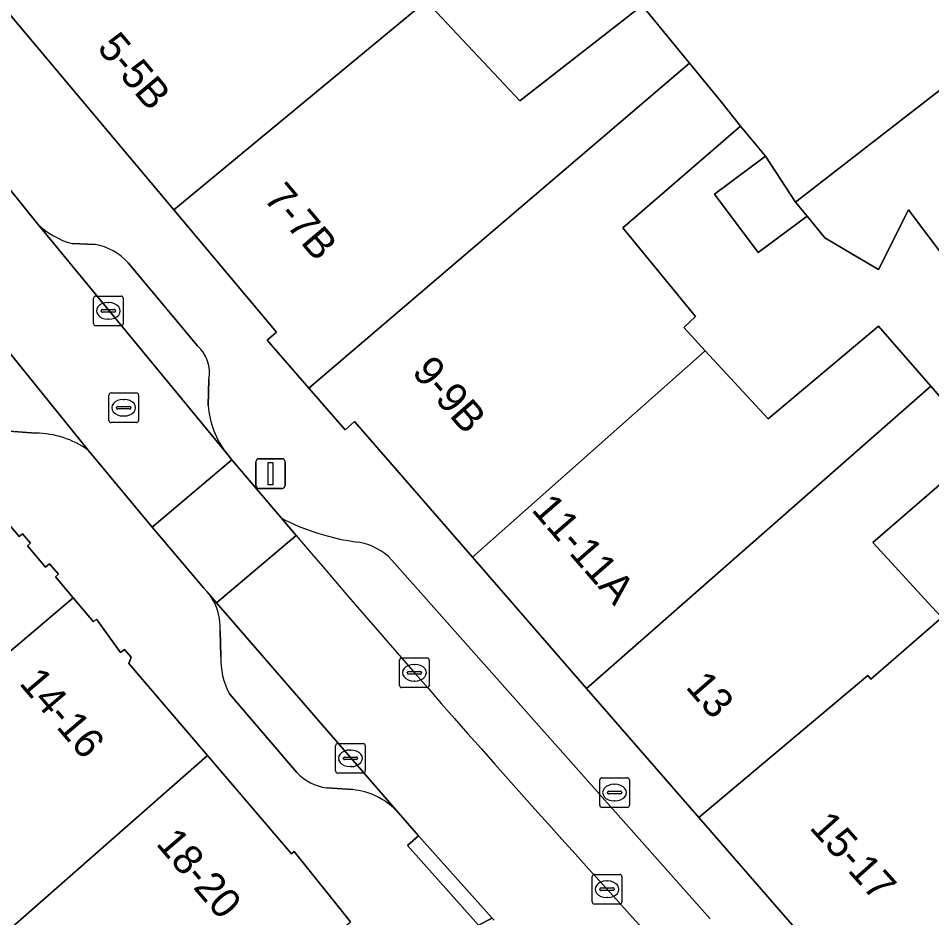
# Model space of a CAD drawing. Extents: x 160663 to 161506, y 382245 to 383291.
# Drawn here: x 160884.46 to 160915.24, y 383145.45 to 383175.76 of the extents above; entities that cross this region are included whole.
import ezdxf

# ---------------------------------------------------------------- set-up
doc = ezdxf.new("R2010")
doc.units = 0
for name, color, linetype in [('IMGEO_Brandkraan', 7, 'Continuous'), ('IMGEO_Erf', 7, 'Continuous'), ('IMGEO_Kolk', 7, 'Continuous'), ('IMGEO_Lichtmast', 7, 'Continuous'), ('IMGEO_Pand', 7, 'Continuous'), ('IMGEO_Pand_nummerreeks', 7, 'Continuous'), ('IMGEO_Parkeervlak_open', 7, 'Continuous'), ('IMGEO_Rijbaan_lokaal_open', 7, 'Continuous'), ('IMGEO_Rioolput', 7, 'Continuous'), ('IMGEO_Voetpad_open', 7, 'Continuous')]:
    doc.layers.add(name, color=color, linetype=linetype)

msp = doc.modelspace()

# ---------------------------------------------------------------- linework, layer by layer
at = {"layer": 'IMGEO_Brandkraan'}
for p, q in [((160904.128, 383150.166), (160904.98, 383150.166)), ((160904.053, 383149.24), (160904.053, 383150.092)), ((160904.541, 383149.946), (160904.566, 383149.946)), ((160905.054, 383150.092), (160905.054, 383149.24)), ((160904.312, 383149.66), (160904.312, 383149.672)), ((160904.75, 383149.623), (160904.352, 383149.623)), ((160904.355, 383149.709), (160904.753, 383149.709)), ((160904.796, 383149.672), (160904.796, 383149.66)), ((160904.564, 383149.386), (160904.539, 383149.386)), ((160904.98, 383149.166), (160904.128, 383149.166))]:
    msp.add_line(p, q, dxfattribs=at)
for points in [[(160904.128, 383150.166), (160904.98, 383150.166)], [(160904.053, 383149.24), (160904.053, 383150.092)], [(160905.054, 383150.092), (160905.054, 383149.24)], [(160904.98, 383149.166), (160904.128, 383149.166)]]:
    msp.add_lwpolyline(points, dxfattribs=at)
for centre, radius, start, end in [((160904.13, 383150.09), 0.0765, 91.552, 178.448), ((160904.13, 383150.09), 0.0765, 91.552, 178.448), ((160904.978, 383150.09), 0.0765, 1.552, 88.448), ((160904.978, 383150.09), 0.0765, 1.552, 88.448), ((160904.352, 383149.669), 0.0403, 85.8775, 175.7526), ((160904.349, 383149.659), 0.0366, 178.938, 274.7102), ((160904.753, 383149.666), 0.043, 264.8664, 352.4533), ((160904.757, 383149.671), 0.0386, 1.7309, 96.639), ((160904.13, 383149.242), 0.0765, 181.552, 268.448), ((160904.13, 383149.242), 0.0765, 181.552, 268.448), ((160904.978, 383149.242), 0.0765, 271.552, 358.448), ((160904.978, 383149.242), 0.0765, 271.552, 358.448)]:
    msp.add_arc(centre, radius, start, end, dxfattribs=at)
for centre, major_axis, ratio, start_param, end_param in [((160904.54, 383149.666), (-0.387, 0.002), 0.722429, 4.712389, 7.853982), ((160904.565, 383149.666), (-0.39, 0.002), 0.717154, 1.570796, 4.712389)]:
    msp.add_ellipse(centre, major_axis=major_axis, ratio=ratio, start_param=start_param, end_param=end_param, dxfattribs=at)
at = {"layer": 'IMGEO_Erf'}
msp.add_lwpolyline([(160902.609, 383179.979), (160900.552, 383182.694), (160895.604, 383179.096), (160898.202, 383176.337), (160901.363, 383172.979), (160905.483, 383176.184), (160905.257, 383176.482), (160904.065, 383178.056), (160902.325, 383176.738), (160900.869, 383178.661)], close=True, dxfattribs=at)
msp.add_lwpolyline([(160916.178, 383167.023), (160914.461, 383169.299), (160913.449, 383167.289), (160912.552, 383167.821), (160911.641, 383168.361), (160911.041, 383169.092), (160909.394, 383167.865), (160907.928, 383169.834), (160909.638, 383171.107), (160908.801, 383172.122), (160904.829, 383168.692), (160907.279, 383165.709), (160906.886, 383165.334), (160907.61, 383164.553), (160909.735, 383162.258), (160913.453, 383165.38), (160915.214, 383163.359), (160916.992, 383161.319), (160913.263, 383158.096), (160915.262, 383155.918)], dxfattribs=at)
at = {"layer": 'IMGEO_Kolk'}
for p, q in [((160886.994, 383165.473), (160886.994, 383166.325)), ((160887.069, 383166.399), (160887.921, 383166.399)), ((160887.482, 383166.179), (160887.507, 383166.179)), ((160887.995, 383166.325), (160887.995, 383165.473)), ((160887.253, 383165.893), (160887.253, 383165.905)), ((160887.691, 383165.856), (160887.293, 383165.856)), ((160887.296, 383165.942), (160887.694, 383165.942)), ((160887.737, 383165.905), (160887.737, 383165.893)), ((160887.505, 383165.619), (160887.48, 383165.619)), ((160887.921, 383165.399), (160887.069, 383165.399)), ((160897.31, 383153.278), (160897.31, 383154.13)), ((160897.385, 383154.204), (160898.237, 383154.204)), ((160898.311, 383154.13), (160898.311, 383153.278)), ((160897.798, 383153.984), (160897.823, 383153.984)), ((160897.569, 383153.698), (160897.569, 383153.71)), ((160898.007, 383153.661), (160897.609, 383153.661)), ((160897.612, 383153.747), (160898.01, 383153.747)), ((160898.053, 383153.71), (160898.053, 383153.698)), ((160898.237, 383153.204), (160897.385, 383153.204)), ((160897.821, 383153.424), (160897.796, 383153.424)), ((160895.153, 383150.394), (160895.153, 383151.246)), ((160895.228, 383151.32), (160896.08, 383151.32)), ((160895.641, 383151.1), (160895.666, 383151.1)), ((160896.154, 383151.246), (160896.154, 383150.394)), ((160895.412, 383150.814), (160895.412, 383150.826)), ((160895.85, 383150.777), (160895.452, 383150.777)), ((160895.455, 383150.863), (160895.853, 383150.863)), ((160895.896, 383150.826), (160895.896, 383150.814)), ((160895.664, 383150.54), (160895.639, 383150.54)), ((160896.08, 383150.32), (160895.228, 383150.32)), ((160903.8, 383145.983), (160903.8, 383146.835)), ((160903.875, 383146.909), (160904.727, 383146.909)), ((160904.801, 383146.835), (160904.801, 383145.983)), ((160904.059, 383146.403), (160904.059, 383146.415)), ((160904.102, 383146.452), (160904.5, 383146.452)), ((160904.288, 383146.689), (160904.313, 383146.689)), ((160904.543, 383146.415), (160904.543, 383146.403)), ((160904.497, 383146.366), (160904.099, 383146.366)), ((160904.311, 383146.129), (160904.286, 383146.129)), ((160904.727, 383145.909), (160903.875, 383145.909))]:
    msp.add_line(p, q, dxfattribs=at)
for points in [[(160886.994, 383165.473), (160886.994, 383166.325)], [(160887.069, 383166.399), (160887.921, 383166.399)], [(160887.995, 383166.325), (160887.995, 383165.473)], [(160887.921, 383165.399), (160887.069, 383165.399)], [(160897.31, 383153.278), (160897.31, 383154.13)], [(160897.385, 383154.204), (160898.237, 383154.204)], [(160898.311, 383154.13), (160898.311, 383153.278)], [(160898.237, 383153.204), (160897.385, 383153.204)], [(160895.153, 383150.394), (160895.153, 383151.246)], [(160895.228, 383151.32), (160896.08, 383151.32)], [(160896.154, 383151.246), (160896.154, 383150.394)], [(160896.08, 383150.32), (160895.228, 383150.32)], [(160903.8, 383145.983), (160903.8, 383146.835)], [(160903.875, 383146.909), (160904.727, 383146.909)], [(160904.801, 383146.835), (160904.801, 383145.983)], [(160904.727, 383145.909), (160903.875, 383145.909)]]:
    msp.add_lwpolyline(points, dxfattribs=at)
for centre, radius, start, end in [((160887.071, 383166.323), 0.0765, 91.552, 178.448), ((160887.071, 383166.323), 0.0765, 91.552, 178.448), ((160887.919, 383166.323), 0.0765, 1.552, 88.448), ((160887.919, 383166.323), 0.0765, 1.552, 88.448), ((160887.293, 383165.902), 0.0403, 85.8775, 175.7526), ((160887.29, 383165.892), 0.0366, 178.938, 274.7102), ((160887.694, 383165.899), 0.043, 264.8664, 352.4533), ((160887.698, 383165.904), 0.0386, 1.7309, 96.639), ((160887.071, 383165.475), 0.0765, 181.552, 268.448), ((160887.071, 383165.475), 0.0765, 181.552, 268.448), ((160887.919, 383165.475), 0.0765, 271.552, 358.448), ((160887.919, 383165.475), 0.0765, 271.552, 358.448), ((160897.387, 383154.128), 0.0765, 91.552, 178.448), ((160897.387, 383154.128), 0.0765, 91.552, 178.448), ((160898.235, 383154.128), 0.0765, 1.552, 88.448), ((160898.235, 383154.128), 0.0765, 1.552, 88.448), ((160897.609, 383153.707), 0.0403, 85.8775, 175.7526), ((160897.606, 383153.697), 0.0366, 178.938, 274.7102), ((160898.01, 383153.704), 0.043, 264.8664, 352.4533), ((160898.014, 383153.709), 0.0386, 1.7309, 96.639), ((160897.387, 383153.28), 0.0765, 181.552, 268.448), ((160897.387, 383153.28), 0.0765, 181.552, 268.448), ((160898.235, 383153.28), 0.0765, 271.552, 358.448), ((160898.235, 383153.28), 0.0765, 271.552, 358.448), ((160895.23, 383151.244), 0.0765, 91.552, 178.448), ((160895.23, 383151.244), 0.0765, 91.552, 178.448), ((160896.078, 383151.244), 0.0765, 1.552, 88.448), ((160896.078, 383151.244), 0.0765, 1.552, 88.448), ((160895.452, 383150.823), 0.0403, 85.8775, 175.7526), ((160895.449, 383150.813), 0.0366, 178.938, 274.7102), ((160895.853, 383150.82), 0.043, 264.8664, 352.4533), ((160895.857, 383150.825), 0.0386, 1.7309, 96.639), ((160895.23, 383150.396), 0.0765, 181.552, 268.448), ((160895.23, 383150.396), 0.0765, 181.552, 268.448), ((160896.078, 383150.396), 0.0765, 271.552, 358.448), ((160896.078, 383150.396), 0.0765, 271.552, 358.448), ((160903.877, 383146.833), 0.0765, 91.552, 178.448), ((160903.877, 383146.833), 0.0765, 91.552, 178.448), ((160904.725, 383146.833), 0.0765, 1.552, 88.448), ((160904.725, 383146.833), 0.0765, 1.552, 88.448), ((160904.099, 383146.412), 0.0403, 85.8775, 175.7526), ((160904.096, 383146.402), 0.0366, 178.938, 274.7102), ((160904.5, 383146.409), 0.043, 264.8664, 352.4533), ((160904.504, 383146.414), 0.0386, 1.7309, 96.639), ((160903.877, 383145.985), 0.0765, 181.552, 268.448), ((160903.877, 383145.985), 0.0765, 181.552, 268.448), ((160904.725, 383145.985), 0.0765, 271.552, 358.448), ((160904.725, 383145.985), 0.0765, 271.552, 358.448)]:
    msp.add_arc(centre, radius, start, end, dxfattribs=at)
for centre, major_axis, ratio, start_param, end_param in [((160887.481, 383165.899), (-0.387, 0.002), 0.722429, 4.712389, 7.853982), ((160887.506, 383165.899), (-0.39, 0.002), 0.717154, 1.570796, 4.712389), ((160897.797, 383153.704), (-0.387, 0.002), 0.722429, 4.712389, 7.853982), ((160897.822, 383153.704), (-0.39, 0.002), 0.717154, 1.570796, 4.712389), ((160895.64, 383150.82), (-0.387, 0.002), 0.722429, 4.712389, 7.853982), ((160895.665, 383150.82), (-0.39, 0.002), 0.717154, 1.570796, 4.712389), ((160904.287, 383146.409), (-0.387, 0.002), 0.722429, 4.712389, 7.853982), ((160904.312, 383146.409), (-0.39, 0.002), 0.717154, 1.570796, 4.712389)]:
    msp.add_ellipse(centre, major_axis=major_axis, ratio=ratio, start_param=start_param, end_param=end_param, dxfattribs=at)
at = {"layer": 'IMGEO_Lichtmast'}
for p, q in [((160892.563, 383160.915), (160893.353, 383160.915)), ((160893.353, 383160.915), (160892.563, 383160.915)), ((160892.463, 383160.015), (160892.463, 383160.815)), ((160892.463, 383160.815), (160892.463, 383160.015)), ((160893.453, 383160.815), (160893.453, 383160.015)), ((160893.453, 383160.015), (160893.453, 383160.815)), ((160893.353, 383159.915), (160892.563, 383159.915)), ((160892.563, 383159.915), (160893.353, 383159.915))]:
    msp.add_line(p, q, dxfattribs=at)
msp.add_lwpolyline([(160892.883, 383160.79), (160893.033, 383160.79), (160893.033, 383160.04), (160892.883, 383160.04), (160892.883, 383160.79)], dxfattribs=at)
for centre, start, end in [((160892.563, 383160.815), 90, 180), ((160892.563, 383160.815), 90, 180), ((160893.353, 383160.815), 0, 90), ((160893.353, 383160.815), 360, 90), ((160892.563, 383160.015), 180, 270), ((160892.563, 383160.015), 180, 270), ((160893.353, 383160.015), 270, 0), ((160893.353, 383160.015), 270, 0)]:
    msp.add_arc(centre, 0.1, start, end, dxfattribs=at)
at = {"layer": 'IMGEO_Pand'}
for points in [[(160895.604, 383179.096), (160900.552, 383182.694), (160900.069, 383183.29), (160898.501, 383185.226), (160897.615, 383184.582), (160892.975, 383181.209), (160888.285, 383177.799), (160887.622, 383178.754), (160883.933, 383176.163), (160889.698, 383169.308), (160898.202, 383176.337)], [(160917.871, 383175.155), (160917.904, 383175.438), (160912.627, 383182.264), (160907.798, 383178.476), (160905.257, 383176.482), (160905.483, 383176.184), (160907.08, 383174.246), (160908.159, 383172.937), (160908.801, 383172.122), (160909.638, 383171.107), (160910.656, 383169.56), (160910.813, 383169.682)], [(160901.363, 383172.979), (160898.202, 383176.337), (160889.698, 383169.308), (160893.165, 383165.186), (160892.847, 383164.91), (160894.252, 383163.295), (160907.08, 383174.246), (160905.483, 383176.184)], [(160920.574, 383171.932), (160920.386, 383172.1), (160917.871, 383175.155), (160910.813, 383169.682), (160910.656, 383169.56), (160911.041, 383169.092), (160911.641, 383168.361), (160912.552, 383167.821), (160913.449, 383167.289), (160914.461, 383169.299), (160916.178, 383167.023), (160917.12, 383168.101), (160917.22, 383168.064)], [(160894.252, 383163.295), (160895.472, 383161.892), (160895.79, 383162.169), (160899.769, 383157.594), (160907.61, 383164.553), (160906.886, 383165.334), (160907.279, 383165.709), (160904.829, 383168.692), (160908.801, 383172.122), (160908.159, 383172.937), (160907.08, 383174.246)], [(160909.638, 383171.107), (160907.928, 383169.834), (160909.394, 383167.865), (160911.041, 383169.092), (160910.656, 383169.56)], [(160899.769, 383157.594), (160903.61, 383153.178), (160915.214, 383163.359), (160913.453, 383165.38), (160909.735, 383162.258), (160907.61, 383164.553)], [(160915.583, 383155.569), (160915.262, 383155.918), (160913.263, 383158.096), (160916.992, 383161.319), (160915.214, 383163.359), (160903.61, 383153.178), (160907.392, 383148.829), (160913.095, 383153.606), (160913.197, 383153.493)], [(160886.307, 383156.228), (160885.706, 383156.931), (160885.813, 383157.023), (160885.51, 383157.378), (160885.378, 383157.265), (160884.767, 383157.979), (160884.871, 383158.068), (160884.595, 383158.39), (160884.486, 383158.297), (160881.82, 383161.435), (160870.765, 383151.833), (160872.462, 383149.849), (160874.848, 383151.89), (160877.516, 383148.781)], [(160925.298, 383152.893), (160919.007, 383158.548), (160915.583, 383155.569), (160913.197, 383153.493), (160913.095, 383153.606), (160907.392, 383148.829), (160911.004, 383144.676), (160911.152, 383144.808), (160913.028, 383142.786), (160912.875, 383142.644), (160914.367, 383141.037), (160917.855, 383144.386), (160918.432, 383144.995), (160918.539, 383146.521)], [(160890.838, 383150.912), (160888.182, 383154.017), (160888.258, 383154.232), (160888.035, 383154.493), (160887.907, 383154.383), (160887.098, 383155.507), (160886.997, 383155.421), (160886.307, 383156.228), (160877.516, 383148.781), (160878.47, 383147.669), (160880.076, 383149.056), (160880.301, 383148.793), (160882.282, 383146.477), (160878.274, 383143.05), (160879.818, 383141.245)], [(160895.66, 383145.307), (160893.76, 383147.677), (160893.67, 383147.6), (160890.838, 383150.912), (160879.818, 383141.245), (160881.749, 383138.988), (160885.78, 383142.436), (160887.628, 383140.276), (160885.986, 383138.872), (160886.895, 383137.81), (160888.536, 383139.214), (160891.861, 383142.058)]]:
    msp.add_lwpolyline(points, close=True, dxfattribs=at)
at = {"layer": 'IMGEO_Parkeervlak_open'}
for points in [[(160886.809, 383161.208), (160878.623, 383171.333), (160877.474, 383172.957)], [(160885.111, 383168.826), (160891.486, 383161.087)], [(160887.045, 383168.131), (160886.27, 383168.166)], [(160890.499, 383164.718), (160888.164, 383167.514)], [(160890.862, 383162.714), (160890.884, 383163.59)], [(160884.15, 383161.847), (160885.051, 383161.775)], [(160893.324, 383158.912), (160893.822, 383158.327)], [(160907.774, 383145.409), (160897.051, 383157.501)], [(160891.138, 383156.055), (160890.932, 383156.297)], [(160897.191, 383149.071), (160891.138, 383156.055)], [(160891.259, 383155.117), (160891.288, 383154.253)], [(160891.572, 383152.998), (160893.842, 383150.341)], [(160894.847, 383149.825), (160895.736, 383149.765)]]:
    msp.add_lwpolyline(points, dxfattribs=at)
for centre, radius, start, end in [((160886.959, 383170.723), 2.648, 225.7561, 254.9247), ((160886.756, 383166.284), 1.869, 41.1432, 81.1134), ((160889.648, 383163.798), 1.254, 350.465, 47.2257), ((160893.8, 383162.908), 2.945, 183.7724, 218.1941), ((160885.045, 383158.749), 3.026, 54.3559, 89.8925), ((160896.915, 383165.894), 7.852, 242.7806, 262.7101), ((161286.435, 383492.874), 515.816, 220.43448, 222.85184), ((160895.582, 383156.115), 2.02, 43.3501, 80.4051), ((160889.447, 383155.25), 1.817, 355.7975, 35.1805), ((160893.626, 383154.122), 2.341, 176.8008, 208.7011), ((160895.097, 383151.549), 1.742, 223.8991, 261.746), ((160895.493, 383147.383), 2.394, 44.8243, 84.1756)]:
    msp.add_arc(centre, radius, start, end, dxfattribs=at)
at = {"layer": 'IMGEO_Rijbaan_lokaal_open'}
for points in [[(160873.665, 383178.211), (160874.8, 383176.645), (160877.188, 383173.351), (160877.474, 383172.957), (160878.623, 383171.333), (160886.809, 383161.208), (160888.973, 383158.612), (160891.657, 383160.884), (160891.486, 383161.087), (160885.111, 383168.826), (160883.679, 383170.601), (160882.534, 383172.02), (160868.41, 383191.859), (160868.2, 383192.154), (160865.325, 383190.118), (160865.429, 383189.971)], [(160891.138, 383156.055), (160893.822, 383158.327), (160893.324, 383158.912), (160891.657, 383160.884), (160888.973, 383158.612), (160890.714, 383156.554), (160890.827, 383156.428), (160890.932, 383156.297)]]:
    msp.add_lwpolyline(points, close=True, dxfattribs=at)
msp.add_lwpolyline([(160893.822, 383158.327), (160891.138, 383156.055), (160897.191, 383149.071), (160897.95, 383148.212), (160900.424, 383145.438), (160900.495, 383145.362)], dxfattribs=at)
msp.add_arc((161286.435, 383492.874), 515.816, 220.43448, 222.85184, dxfattribs=at)
at = {"layer": 'IMGEO_Rioolput'}
for p, q in [((160887.509, 383162.21), (160887.509, 383163.062)), ((160887.584, 383163.136), (160888.436, 383163.136)), ((160888.51, 383163.062), (160888.51, 383162.21)), ((160887.997, 383162.916), (160888.022, 383162.916)), ((160887.768, 383162.63), (160887.768, 383162.642)), ((160888.206, 383162.593), (160887.808, 383162.593)), ((160887.811, 383162.679), (160888.209, 383162.679)), ((160888.252, 383162.642), (160888.252, 383162.63)), ((160888.436, 383162.136), (160887.584, 383162.136)), ((160888.02, 383162.356), (160887.995, 383162.356))]:
    msp.add_line(p, q, dxfattribs=at)
for points in [[(160887.509, 383162.21), (160887.509, 383163.062)], [(160887.584, 383163.136), (160888.436, 383163.136)], [(160888.51, 383163.062), (160888.51, 383162.21)], [(160888.436, 383162.136), (160887.584, 383162.136)]]:
    msp.add_lwpolyline(points, dxfattribs=at)
for centre, radius, start, end in [((160887.586, 383163.06), 0.0765, 91.552, 178.448), ((160887.586, 383163.06), 0.0765, 91.552, 178.448), ((160888.434, 383163.06), 0.0765, 1.552, 88.448), ((160888.434, 383163.06), 0.0765, 1.552, 88.448), ((160887.808, 383162.639), 0.0403, 85.8775, 175.7526), ((160887.805, 383162.629), 0.0366, 178.938, 274.7102), ((160888.209, 383162.636), 0.043, 264.8664, 352.4533), ((160888.213, 383162.641), 0.0386, 1.7309, 96.639), ((160887.586, 383162.212), 0.0765, 181.552, 268.448), ((160887.586, 383162.212), 0.0765, 181.552, 268.448), ((160888.434, 383162.212), 0.0765, 271.552, 358.448), ((160888.434, 383162.212), 0.0765, 271.552, 358.448)]:
    msp.add_arc(centre, radius, start, end, dxfattribs=at)
for centre, major_axis, ratio, start_param, end_param in [((160887.996, 383162.636), (-0.387, 0.002), 0.722429, 4.712389, 7.853982), ((160888.021, 383162.636), (-0.39, 0.002), 0.717154, 1.570796, 4.712389)]:
    msp.add_ellipse(centre, major_axis=major_axis, ratio=ratio, start_param=start_param, end_param=end_param, dxfattribs=at)
at = {"layer": 'IMGEO_Voetpad_open'}
for points in [[(160911.152, 383144.808), (160911.004, 383144.676), (160907.392, 383148.829), (160903.61, 383153.178), (160899.769, 383157.594), (160895.79, 383162.169), (160895.472, 383161.892), (160894.252, 383163.295), (160892.847, 383164.91), (160893.165, 383165.186), (160889.698, 383169.308), (160883.933, 383176.163), (160883.686, 383176.457), (160876.033, 383187.247), (160870.911, 383194.467), (160869.328, 383193.426), (160867.956, 383192.525), (160868.2, 383192.154), (160868.41, 383191.859)], [(160883.679, 383170.601), (160885.111, 383168.826)], [(160886.27, 383168.166), (160887.045, 383168.131)], [(160888.164, 383167.514), (160890.499, 383164.718)], [(160890.884, 383163.59), (160890.862, 383162.714)], [(160885.051, 383161.775), (160884.15, 383161.847)], [(160881.82, 383161.435), (160884.486, 383158.297), (160884.595, 383158.39), (160884.871, 383158.068), (160884.767, 383157.979), (160885.378, 383157.265), (160885.51, 383157.378), (160885.813, 383157.023), (160885.706, 383156.931), (160886.307, 383156.228), (160886.997, 383155.421), (160887.098, 383155.507), (160887.907, 383154.383), (160888.035, 383154.493), (160888.258, 383154.232), (160888.182, 383154.017), (160890.838, 383150.912), (160893.67, 383147.6), (160893.76, 383147.677), (160895.66, 383145.307)], [(160890.932, 383156.297), (160890.827, 383156.428), (160890.714, 383156.554), (160888.973, 383158.612), (160886.809, 383161.208)], [(160891.486, 383161.087), (160891.657, 383160.884), (160893.324, 383158.912)], [(160897.051, 383157.501), (160907.774, 383145.409)], [(160891.288, 383154.253), (160891.259, 383155.117)], [(160893.842, 383150.341), (160891.572, 383152.998)], [(160895.736, 383149.765), (160894.847, 383149.825)], [(160900.495, 383145.362), (160900.424, 383145.438), (160899.972, 383145.196), (160897.576, 383147.881), (160897.95, 383148.212), (160897.191, 383149.071)]]:
    msp.add_lwpolyline(points, dxfattribs=at)
msp.add_lwpolyline([(160897.95, 383148.212), (160897.576, 383147.881), (160899.972, 383145.196), (160900.424, 383145.438)], close=True, dxfattribs=at)
for centre, radius, start, end in [((160886.959, 383170.723), 2.648, 225.7561, 254.9247), ((160886.756, 383166.284), 1.869, 41.1432, 81.1134), ((160889.648, 383163.798), 1.254, 350.465, 47.2257), ((160893.8, 383162.908), 2.945, 183.7724, 218.1941), ((160885.045, 383158.749), 3.026, 54.3559, 89.8925), ((160896.915, 383165.894), 7.852, 242.7806, 262.7101), ((160895.582, 383156.115), 2.02, 43.3501, 80.4051), ((160889.447, 383155.25), 1.817, 355.7975, 35.1805), ((160893.626, 383154.122), 2.341, 176.8008, 208.7011), ((160895.097, 383151.549), 1.742, 223.8991, 261.746), ((160895.493, 383147.383), 2.394, 44.8243, 84.1756)]:
    msp.add_arc(centre, radius, start, end, dxfattribs=at)

# ---------------------------------------------------------------- texts
at = {"layer": 'IMGEO_Pand_nummerreeks'}
for s, rotation, p in [('5-5B', 310.061, (160887.083, 383174.747)), ('7-7B', 310.3407, (160892.695, 383169.673)), ('9-9B', 311.0141, (160897.692, 383163.822)), ('11-11A', 311.0141, (160901.726, 383159.183)), ('14-16', 310.4392, (160884.459, 383153.34)), ('13', 311.0121, (160906.92, 383153.213)), ('15-17', 311.8314, (160911.094, 383148.471)), ('18-20', 310.5366, (160889.07, 383147.933))]:
    msp.add_text(s, height=1, rotation=rotation, dxfattribs=at).set_placement(p)

doc.saveas('drawing.dxf')
